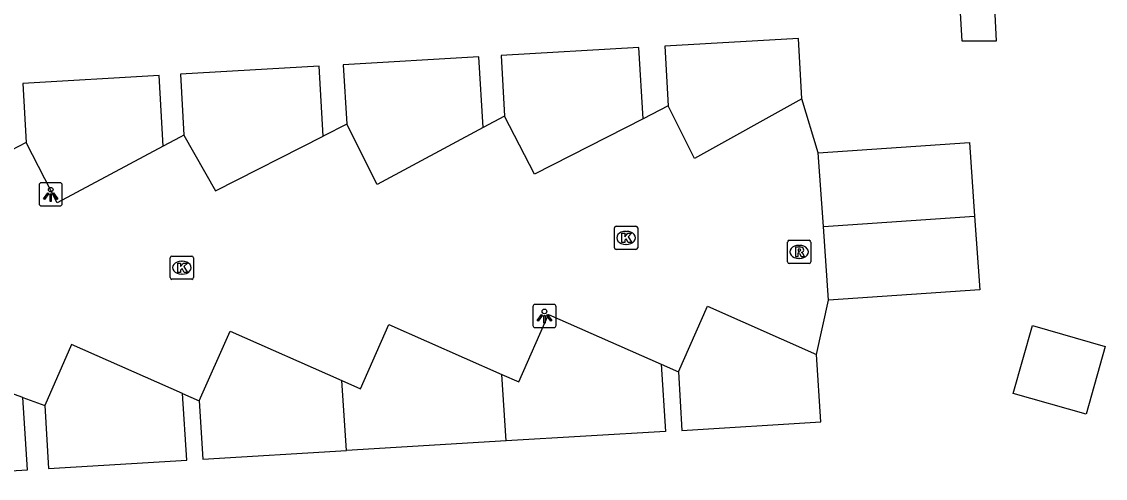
# Model space of a CAD drawing. Extents: x 159689 to 160786, y 387323 to 388339.
# Drawn here: x 160654.31 to 160700.93, y 388282.68 to 388302.33 of the extents above; entities that cross this region are included whole.
import ezdxf

# ---------------------------------------------------------------- set-up
doc = ezdxf.new("R2010")
doc.units = 0
for name, color, linetype in [('IMGEO_Kolk', 7, 'Continuous'), ('IMGEO_Lichtpunt', 7, 'Continuous'), ('IMGEO_Pand', 7, 'Continuous'), ('IMGEO_Rijbaan_lokaal_open', 7, 'Continuous'), ('IMGEO_Rioolput', 7, 'Continuous'), ('IMGEO_Voetpad_open', 7, 'Continuous')]:
    doc.layers.add(name, color=color, linetype=linetype)

msp = doc.modelspace()

# ---------------------------------------------------------------- linework, layer by layer
at = {"layer": 'IMGEO_Kolk'}
for p, q in [((160679.809, 388292.605), (160679.809, 388293.457)), ((160679.884, 388293.531), (160680.736, 388293.531)), ((160680.297, 388293.311), (160680.322, 388293.311)), ((160680.81, 388293.457), (160680.81, 388292.605)), ((160680.32, 388292.751), (160680.295, 388292.751)), ((160660.777, 388292.247), (160661.629, 388292.247)), ((160680.736, 388292.531), (160679.884, 388292.531)), ((160660.702, 388291.321), (160660.702, 388292.173)), ((160661.19, 388292.027), (160661.215, 388292.027)), ((160661.703, 388292.173), (160661.703, 388291.321)), ((160661.213, 388291.467), (160661.188, 388291.467)), ((160661.629, 388291.247), (160660.777, 388291.247))]:
    msp.add_line(p, q, dxfattribs=at)
for points in [[(160679.809, 388292.605), (160679.809, 388293.457)], [(160679.884, 388293.531), (160680.736, 388293.531)], [(160680.13, 388293.231), (160680.253, 388293.231), (160680.253, 388293.08), (160680.383, 388293.231), (160680.547, 388293.231), (160680.401, 388293.08), (160680.554, 388292.831), (160680.402, 388292.831), (160680.317, 388292.995), (160680.253, 388292.928), (160680.253, 388292.831), (160680.13, 388292.831), (160680.13, 388293.231)], [(160680.81, 388293.457), (160680.81, 388292.605)], [(160660.777, 388292.247), (160661.629, 388292.247)], [(160680.736, 388292.531), (160679.884, 388292.531)], [(160660.702, 388291.321), (160660.702, 388292.173)], [(160661.023, 388291.947), (160661.146, 388291.947), (160661.146, 388291.796), (160661.276, 388291.947), (160661.44, 388291.947), (160661.294, 388291.796), (160661.447, 388291.547), (160661.295, 388291.547), (160661.21, 388291.711), (160661.146, 388291.644), (160661.146, 388291.547), (160661.023, 388291.547), (160661.023, 388291.947)], [(160661.703, 388292.173), (160661.703, 388291.321)], [(160661.629, 388291.247), (160660.777, 388291.247)]]:
    msp.add_lwpolyline(points, dxfattribs=at)
for centre, start, end in [((160679.886, 388293.455), 91.552, 178.448), ((160679.886, 388293.455), 91.552, 178.448), ((160680.734, 388293.455), 1.552, 88.448), ((160680.734, 388293.455), 1.552, 88.448), ((160660.779, 388292.171), 91.552, 178.448), ((160660.779, 388292.171), 91.552, 178.448), ((160661.627, 388292.171), 1.552, 88.448), ((160661.627, 388292.171), 1.552, 88.448), ((160679.886, 388292.607), 181.552, 268.448), ((160679.886, 388292.607), 181.552, 268.448), ((160680.734, 388292.607), 271.552, 358.448), ((160680.734, 388292.607), 271.552, 358.448), ((160660.779, 388291.323), 181.552, 268.448), ((160660.779, 388291.323), 181.552, 268.448), ((160661.627, 388291.323), 271.552, 358.448), ((160661.627, 388291.323), 271.552, 358.448)]:
    msp.add_arc(centre, 0.0765, start, end, dxfattribs=at)
for centre, major_axis, ratio, start_param, end_param in [((160680.296, 388293.031), (-0.387, 0.002), 0.722429, 4.712389, 7.853982), ((160680.321, 388293.031), (-0.39, 0.002), 0.717154, 1.570796, 4.712389), ((160661.189, 388291.747), (-0.387, 0.002), 0.722429, 4.712389, 7.853982), ((160661.214, 388291.747), (-0.39, 0.002), 0.717154, 1.570796, 4.712389)]:
    msp.add_ellipse(centre, major_axis=major_axis, ratio=ratio, start_param=start_param, end_param=end_param, dxfattribs=at)
at = {"layer": 'IMGEO_Lichtpunt'}
for p, q in [((160655.063, 388295.307), (160655.063, 388294.5)), ((160655.063, 388295.307), (160655.063, 388294.5)), ((160655.965, 388295.402), (160655.157, 388295.402)), ((160655.965, 388295.402), (160655.157, 388295.402)), ((160656.059, 388294.5), (160656.059, 388295.307)), ((160656.059, 388294.5), (160656.059, 388295.307)), ((160655.157, 388294.406), (160655.965, 388294.406)), ((160655.157, 388294.406), (160655.965, 388294.406)), ((160676.301, 388290.07), (160676.301, 388289.263)), ((160676.301, 388290.07), (160676.301, 388289.263)), ((160677.203, 388290.165), (160676.395, 388290.165)), ((160677.203, 388290.165), (160676.395, 388290.165)), ((160677.297, 388289.263), (160677.297, 388290.07)), ((160677.297, 388289.263), (160677.297, 388290.07)), ((160676.395, 388289.169), (160677.203, 388289.169)), ((160676.395, 388289.169), (160677.203, 388289.169))]:
    msp.add_line(p, q, dxfattribs=at)
for points in [[(160655.437, 388294.971), (160655.476, 388294.943), (160655.288, 388294.681), (160655.25, 388294.708), (160655.437, 388294.971)], [(160655.539, 388294.923), (160655.586, 388294.923), (160655.586, 388294.601), (160655.539, 388294.601), (160655.539, 388294.923)], [(160655.649, 388294.943), (160655.687, 388294.97), (160655.874, 388294.708), (160655.835, 388294.68), (160655.649, 388294.943)], [(160676.675, 388289.734), (160676.714, 388289.706), (160676.526, 388289.444), (160676.488, 388289.471), (160676.675, 388289.734)], [(160676.777, 388289.686), (160676.824, 388289.686), (160676.824, 388289.364), (160676.777, 388289.364), (160676.777, 388289.686)], [(160676.887, 388289.706), (160676.925, 388289.733), (160677.112, 388289.471), (160677.073, 388289.443), (160676.887, 388289.706)]]:
    msp.add_lwpolyline(points, dxfattribs=at)
for centre in [(160655.562, 388295.105), (160676.8, 388289.868)]:
    msp.add_circle(centre, 0.0994, dxfattribs=at)
for centre, start, end in [((160655.157, 388295.307), 90, 180), ((160655.157, 388295.307), 90, 180), ((160655.965, 388295.307), 0, 90), ((160655.965, 388295.307), 0, 90), ((160655.157, 388294.5), 180, 270), ((160655.157, 388294.5), 180, 270), ((160655.965, 388294.5), 270, 0), ((160655.965, 388294.5), 270, 360), ((160676.395, 388290.07), 90, 180), ((160676.395, 388290.07), 90, 180), ((160677.203, 388290.07), 0, 90), ((160677.203, 388290.07), 0, 90), ((160676.395, 388289.263), 180, 270), ((160676.395, 388289.263), 180, 270), ((160677.203, 388289.263), 270, 0), ((160677.203, 388289.263), 270, 360)]:
    msp.add_arc(centre, 0.0946, start, end, dxfattribs=at)
at = {"layer": 'IMGEO_Pand'}
for points in [[(160687.878, 388299.014), (160687.727, 388301.613), (160681.979, 388301.28), (160682.128, 388298.712)], [(160681.04, 388298.156), (160680.858, 388301.215), (160674.934, 388300.871), (160675.085, 388298.272)], [(160674.162, 388297.777), (160673.981, 388300.816), (160668.146, 388300.477), (160668.294, 388297.919)], [(160667.283, 388297.406), (160667.103, 388300.417), (160661.14, 388300.072), (160661.293, 388297.447)], [(160660.404, 388296.973), (160660.223, 388300.019), (160654.363, 388299.679), (160654.511, 388297.136)], [(160687.878, 388299.014), (160683.26, 388296.445), (160682.128, 388298.712)], [(160681.04, 388298.156), (160676.378, 388295.773), (160675.085, 388298.272)], [(160674.162, 388297.777), (160669.606, 388295.331), (160668.294, 388297.919)], [(160661.293, 388297.447), (160662.653, 388295.055), (160667.283, 388297.406)], [(160660.404, 388296.973), (160655.844, 388294.537), (160654.511, 388297.136)], [(160688.581, 388296.695), (160695.089, 388297.141), (160695.306, 388293.968)], [(160688.799, 388293.522), (160688.581, 388296.695)], [(160688.799, 388293.522), (160695.306, 388293.968)], [(160695.306, 388293.968), (160695.523, 388290.798), (160689.016, 388290.352)], [(160689.016, 388290.352), (160688.799, 388293.522)], [(160682.56, 388287.271), (160683.809, 388290.095), (160688.509, 388288.018)], [(160674.961, 388287.155), (160675.693, 388286.832), (160676.978, 388289.738), (160681.822, 388287.597)], [(160661.947, 388286.019), (160663.275, 388289.022), (160668.09, 388286.893)], [(160668.09, 388286.893), (160668.888, 388286.54), (160670.108, 388289.301), (160674.961, 388287.155)], [(160700.927, 388288.364), (160700.097, 388285.446), (160696.964, 388286.336), (160697.793, 388289.255), (160700.927, 388288.364)], [(160661.236, 388286.333), (160656.462, 388288.443), (160655.301, 388285.817)], [(160682.56, 388287.271), (160682.711, 388284.749), (160688.693, 388285.109), (160688.509, 388288.018)], [(160654.358, 388286.158), (160649.484, 388287.922), (160648.248, 388285.127)], [(160681.822, 388287.597), (160682.009, 388284.707), (160675.146, 388284.294)], [(160675.146, 388284.294), (160674.961, 388287.155)], [(160668.284, 388283.881), (160668.09, 388286.893)], [(160648.248, 388285.127), (160648.395, 388282.685), (160654.558, 388283.055), (160654.358, 388286.158)], [(160655.301, 388285.817), (160655.464, 388283.109), (160661.421, 388283.468), (160661.236, 388286.333)], [(160661.947, 388286.019), (160662.098, 388283.509), (160668.284, 388283.881)], [(160675.146, 388284.294), (160668.284, 388283.881)]]:
    msp.add_lwpolyline(points, dxfattribs=at)
at = {"layer": 'IMGEO_Rijbaan_lokaal_open'}
for points in [[(160688.581, 388296.695), (160687.878, 388299.014)], [(160675.085, 388298.272), (160674.162, 388297.777)], [(160682.128, 388298.712), (160681.04, 388298.156)], [(160668.294, 388297.919), (160667.283, 388297.406)], [(160661.293, 388297.447), (160661.135, 388297.363), (160660.404, 388296.973)], [(160654.511, 388297.136), (160653.522, 388296.624)], [(160688.509, 388288.018), (160689.016, 388290.352)], [(160681.822, 388287.597), (160682.56, 388287.271)], [(160654.358, 388286.158), (160655.301, 388285.817)], [(160661.236, 388286.333), (160661.947, 388286.019)]]:
    msp.add_lwpolyline(points, dxfattribs=at)
at = {"layer": 'IMGEO_Rioolput'}
for p, q in [((160687.256, 388292.001), (160687.256, 388292.853)), ((160687.331, 388292.927), (160688.183, 388292.927)), ((160687.744, 388292.707), (160687.769, 388292.707)), ((160688.257, 388292.853), (160688.257, 388292.001)), ((160688.183, 388291.927), (160687.331, 388291.927)), ((160687.767, 388292.147), (160687.742, 388292.147))]:
    msp.add_line(p, q, dxfattribs=at)
for points in [[(160687.256, 388292.001), (160687.256, 388292.853)], [(160687.331, 388292.927), (160688.183, 388292.927)], [(160688.257, 388292.853), (160688.257, 388292.001)], [(160687.845, 388292.625), (160687.593, 388292.627), (160687.593, 388292.227)], [(160687.593, 388292.227), (160687.717, 388292.227), (160687.717, 388292.389), (160687.728, 388292.389)], [(160687.771, 388292.546), (160687.717, 388292.546), (160687.717, 388292.465)], [(160687.717, 388292.465), (160687.769, 388292.465)], [(160687.775, 388292.36), (160687.846, 388292.227), (160687.986, 388292.227), (160687.921, 388292.353)], [(160688.183, 388291.927), (160687.331, 388291.927)]]:
    msp.add_lwpolyline(points, dxfattribs=at)
for centre, radius, start, end in [((160687.333, 388292.851), 0.0765, 91.552, 178.448), ((160687.333, 388292.851), 0.0765, 91.552, 178.448), ((160688.181, 388292.851), 0.0765, 1.552, 88.448), ((160688.181, 388292.851), 0.0765, 1.552, 88.448), ((160687.727, 388292.336), 0.0533, 26.0293, 88.6989), ((160687.753, 388292.654), 0.19, 274.7715, 282.9687), ((160687.777, 388292.45), 0.0964, 77.0061, 93.1865), ((160687.791, 388292.507), 0.0378, 276.6634, 79.6772), ((160687.844, 388292.515), 0.109, 350.3612, 89.416), ((160687.842, 388292.515), 0.112, 277.5842, 350.9817), ((160687.826, 388292.3), 0.108, 29.5134, 73.7905), ((160687.333, 388292.003), 0.0765, 181.552, 268.448), ((160687.333, 388292.003), 0.0765, 181.552, 268.448), ((160688.181, 388292.003), 0.0765, 271.552, 358.448), ((160688.181, 388292.003), 0.0765, 271.552, 358.448)]:
    msp.add_arc(centre, radius, start, end, dxfattribs=at)
for centre, major_axis, ratio, start_param, end_param in [((160687.743, 388292.427), (-0.387, 0.002), 0.722429, 4.712389, 7.853982), ((160687.768, 388292.427), (-0.39, 0.002), 0.717154, 1.570796, 4.712389)]:
    msp.add_ellipse(centre, major_axis=major_axis, ratio=ratio, start_param=start_param, end_param=end_param, dxfattribs=at)
at = {"layer": 'IMGEO_Voetpad_open'}
msp.add_lwpolyline([(160695.725, 388311.669), (160696.237, 388301.492), (160694.774, 388301.492), (160694.324, 388309.068)], dxfattribs=at)

doc.saveas('drawing.dxf')
